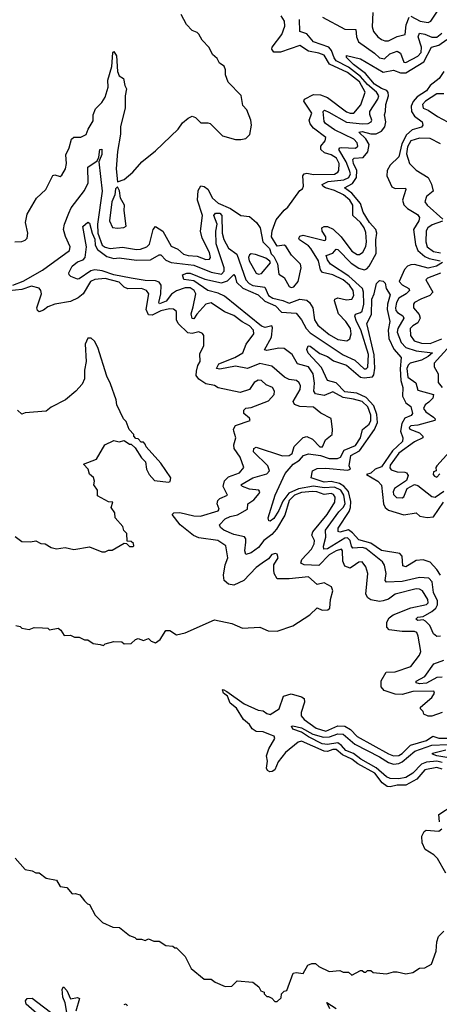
# Model space of a CAD drawing. Extents: x 2472589 to 2662339, y 701009 to 849030.
# Tile 295 of 406: x 2554983 to 2557398, y 788515 to 794183. Entities that reach past the tile are written whole.
import ezdxf

# ---------------------------------------------------------------- set-up
doc = ezdxf.new("R2010")
doc.units = 0

msp = doc.modelspace()

# ---------------------------------------------------------------- linework, layer by layer
at = {"layer": '0CON05XD'}
for points in [[(2554955, 792903.3), (2554995, 792906.7), (2555015, 792913.3), (2555026.7, 792925), (2555030, 792955), (2555016.2, 793015), (2555026.1, 793063.9), (2555080, 793155), (2555134.1, 793205.9), (2555173.9, 793286.1), (2555185, 793290), (2555215, 793281.2), (2555225, 793287.5), (2555246.2, 793325), (2555252, 793355), (2555248.8, 793405), (2555268, 793445), (2555281.2, 793495), (2555295, 793506.2), (2555335, 793506.7), (2555365, 793522.5), (2555376.4, 793553.6), (2555405, 793600), (2555406.7, 793635), (2555419.3, 793670.7), (2555455, 793706.7), (2555475, 793736.7), (2555491.4, 793795), (2555490, 793835), (2555513, 793913), (2555518.3, 793991.7), (2555525, 794000), (2555540, 793975), (2555546.7, 793885), (2555555, 793860), (2555580, 793845), (2555587.5, 793805), (2555597.5, 793785), (2555590, 793745), (2555590, 793675), (2555563.9, 793566.1), (2555563.3, 793525), (2555546.7, 793425), (2555537.5, 793325), (2555545, 793250), (2555585, 793263.3), (2555633.9, 793306.1), (2555686.1, 793363.9), (2555765, 793427.5), (2555895, 793552.5), (2555920.7, 793589.3), (2555953, 793617), (2555975, 793627.5), (2555995, 793620), (2556025, 793590), (2556065, 793590), (2556080, 793585), (2556150, 793515), (2556225, 793492.5), (2556255, 793492.5), (2556285, 793500), (2556307, 793523), (2556317.5, 793575), (2556312.5, 793605), (2556290, 793665), (2556268.3, 793688.3), (2556257, 793747), (2556183, 793823), (2556167.5, 793865), (2556167.5, 793895), (2556160, 793915), (2556133.6, 793933.6), (2556119.3, 793959.3), (2556093.6, 793983.6), (2556073, 794023), (2556032.5, 794065), (2556015, 794100), (2556005, 794110), (2555975, 794120), (2555942.5, 794155), (2555913, 794213)], [(2557015.6, 794225), (2557012.3, 794142.3), (2557020, 794115), (2557044.3, 794085), (2557065, 794070), (2557085, 794061.8), (2557105, 794061.8), (2557155, 794085.6), (2557202.7, 794097.3), (2557207, 794153), (2557225, 794198)], [(2557235, 794202.5), (2557288, 794175), (2557335, 794167.1), (2557349.2, 794175), (2557395.4, 794244.6)], [(2554944, 792655), (2555003, 792677), (2555115, 792741.5), (2555269.2, 792855), (2555274.3, 792875), (2555246.4, 792935), (2555235.5, 792975), (2555240, 793005), (2555265, 793069.2), (2555279.5, 793100.5), (2555355, 793200), (2555376.2, 793243.8), (2555374.4, 793335), (2555429.4, 793370.6), (2555438.8, 793391.2), (2555443.8, 793435), (2555455, 793437.5), (2555455, 793407.5), (2555439.2, 793365), (2555457.8, 793195), (2555431.3, 793005), (2555433.6, 792955), (2555458.4, 792885), (2555475, 792873.3), (2555504, 792866), (2555575, 792873.3), (2555655, 792860), (2555678.5, 792861.5), (2555715, 792875.5), (2555730, 792890), (2555751.4, 792975), (2555765, 792993.3), (2555806.9, 792965), (2555855, 792880), (2555892.6, 792862.6), (2555925, 792833.5), (2555953.5, 792826.5), (2556005, 792821.8), (2556055, 792801.9), (2556075, 792804), (2556080.8, 792815), (2556075, 792843.3), (2556034.2, 792925), (2556024, 792965), (2556035.7, 793055), (2556005.5, 793145), (2556010.9, 793199.1), (2556025, 793226.7), (2556045, 793222), (2556065, 793207.1), (2556092.7, 793155), (2556125, 793127.8), (2556195.6, 793095.6), (2556255, 793056.7), (2556305, 793050), (2556346.4, 793016.4), (2556367.5, 792985), (2556382.5, 792905), (2556420, 792865), (2556430, 792835), (2556445, 792820), (2556467.3, 792777.3), (2556475, 792717.5), (2556505, 792698), (2556535, 792647.1), (2556545, 792641.4), (2556560, 792645), (2556586.2, 792675), (2556602.5, 792755), (2556600, 792775), (2556548.3, 792828.3), (2556515, 792880), (2556505, 792886), (2556465, 792880), (2556433, 792933), (2556437, 792967), (2556459.3, 793030.7), (2556505, 793087.5), (2556526.1, 793103.9), (2556595, 793200), (2556610, 793210), (2556616.7, 793225), (2556612, 793285), (2556620, 793295), (2556635, 793299.2), (2556675, 793292.7), (2556795, 793294.7), (2556814.3, 793305), (2556820, 793315), (2556822, 793355), (2556806.1, 793385), (2556775, 793404.6), (2556737, 793417), (2556716, 793435), (2556715.8, 793455), (2556742, 793485), (2556746, 793505), (2556675, 793558.8), (2556655, 793583.1), (2556649.6, 793605), (2556664.5, 793645), (2556618.8, 793715), (2556622.5, 793725), (2556675, 793752.5), (2556715, 793750), (2556755, 793735.4), (2556865, 793653.3), (2556885, 793644.5), (2556906.2, 793645), (2556946.9, 793693.1), (2556971.5, 793765), (2556938.1, 793825), (2556869.5, 793879.5), (2556767.2, 793927.2), (2556735, 793978.2), (2556705, 793990.8), (2556645, 794001.2), (2556595, 794033.6), (2556485, 793996.2), (2556445.7, 793995.7), (2556434.2, 794014.2), (2556435.7, 794025), (2556492.7, 794097.3), (2556509.5, 794145), (2556506.9, 794175), (2556487.5, 794205)], [(2556761.5, 793651.5), (2556865, 793593.5), (2556956.8, 793583.2), (2556988.8, 793585), (2557005.4, 793594.6), (2557010, 793605), (2556997.7, 793637.7), (2556997.7, 793655), (2557044.6, 793725.4), (2557049.6, 793745), (2557036.8, 793765), (2556985, 793810.2), (2556945.6, 793855.6), (2556875, 793909.3), (2556805.4, 793945.4), (2556792.6, 793962.6), (2556777.7, 794005), (2556762.2, 794025), (2556675, 794055.3), (2556635, 794101.6), (2556595.6, 794115.6), (2556593.6, 794185)], [(2556725, 794196.8), (2556855, 794128.6), (2556917.4, 794127.4), (2556921.1, 794085), (2556932.5, 794055), (2557025, 793990.5), (2557055, 793962.7), (2557083.1, 793956.9), (2557113, 793987), (2557155, 794002.7), (2557175, 793990.8), (2557195, 793938.8), (2557205, 793935.8), (2557275, 793972.2), (2557293.6, 793995), (2557296.7, 794025), (2557276.5, 794085), (2557283.8, 794105), (2557315, 794099.6), (2557355, 794083.1), (2557385, 794083.4), (2557412.7, 794105)], [(2557405, 790634.3), (2557385, 790631.4), (2557365, 790648), (2557343.1, 790695), (2557319.5, 790719.5), (2557305, 790728.8), (2557274.7, 790724.7), (2557262.6, 790732.6), (2557275, 790744.2), (2557305, 790747.1), (2557355, 790776.7), (2557377.8, 790795), (2557387.6, 790815), (2557387.1, 790837.1), (2557364.4, 790885), (2557356.5, 790946.5), (2557338.9, 790968.9), (2557285, 790972.7), (2557185, 790948.9), (2557095, 790945.8), (2557085.8, 790955), (2557093.3, 790995), (2557082.5, 791042.5), (2557071.1, 791061.1), (2556975, 791139.3), (2556954.7, 791144.7), (2556901.4, 791141.4), (2556892.5, 791152.5), (2556884.7, 791185), (2556869.4, 791199.4), (2556855, 791198.4), (2556755, 791136.9), (2556734, 791134), (2556731.3, 791151.3), (2556745.2, 791204.8), (2556744.1, 791245), (2556820.2, 791349.8), (2556845.7, 791374.3), (2556855.6, 791395), (2556848.6, 791445), (2556830.8, 791475), (2556795, 791492.7), (2556735, 791487.7), (2556675, 791497.3), (2556588.7, 791481.3), (2556533, 791457), (2556498.2, 791411.8), (2556475, 791357.1), (2556445, 791310.8), (2556425, 791296.7), (2556417.5, 791297.5), (2556413.8, 791315), (2556453.4, 791446.6), (2556510.3, 791569.7), (2556556.4, 791623.6), (2556592.6, 791647.4), (2556615.7, 791675), (2556645, 791683.3), (2556715.1, 791675.1), (2556765, 791656.2), (2556812.9, 791657.1), (2556830, 791665), (2556851.5, 791705), (2556915, 791732.2), (2556944.2, 791775), (2556955.4, 791824.6), (2556995.3, 791855), (2557003.9, 791875), (2557003.9, 791906.1), (2556987, 791955), (2556955, 791984.2), (2556905, 791999.3), (2556845, 792007.5), (2556785, 792040), (2556735, 792020), (2556685, 792030), (2556676.4, 792045), (2556680.6, 792090.6), (2556672.9, 792145), (2556645.4, 792185), (2556581.5, 792201.5), (2556550.4, 792255), (2556505, 792290.3), (2556475, 792292.4), (2556405, 792278), (2556392.5, 792282.5), (2556432.1, 792355), (2556438.8, 792408.8), (2556435, 792420.8), (2556395, 792411.8), (2556375, 792418.8), (2556161.8, 792591.8), (2556125, 792608.9), (2556066.7, 792625), (2555985, 792679.2), (2555927.5, 792687.5), (2555920, 792715), (2555945.9, 792724.1), (2555965, 792724), (2556049.2, 792689.2), (2556145, 792668.9), (2556179.6, 792680.4), (2556215, 792716.2), (2556223.8, 792705), (2556231.2, 792671.2), (2556267.5, 792637.5), (2556355, 792598.4), (2556393.1, 792563.1), (2556454.6, 792535), (2556489.6, 792499.6), (2556574.1, 792494.1), (2556604.5, 792454.5), (2556631.1, 792405), (2556655, 792380.6), (2556845, 792252.9), (2556912.9, 792222.9), (2556965, 792172.7), (2556977.4, 792172.6), (2556986.9, 792183.1), (2556990.3, 792255), (2556947.3, 792397.3), (2556922.2, 792445), (2556912.8, 792477.2), (2556915, 792487.5), (2556945, 792496.8), (2556954.4, 792505.6), (2556964.8, 792545), (2556962.7, 792615), (2556956.4, 792636.4), (2556877.3, 792707.3), (2556772.3, 792775), (2556755, 792800), (2556747.5, 792825), (2556785, 792839.4), (2556805, 792862), (2556815, 792859.4), (2556891, 792781), (2556935, 792752.4), (2556965, 792743.9), (2556980.6, 792749.4), (2556995, 792764.7), (2557035, 792837.5), (2557032.2, 792915), (2557037.9, 792955), (2557033.4, 792975), (2556997.1, 793015), (2556959.7, 793075), (2556944.3, 793125), (2556894.9, 793184.9), (2556853.1, 793215), (2556899.5, 793240.5), (2556921.4, 793275), (2556923.7, 793315), (2556905.3, 793355), (2556901.1, 793378.9), (2556907.5, 793385), (2556960.6, 793389.4), (2556987.1, 793422.9), (2556993.9, 793465), (2556975, 793496.9), (2556935.8, 793535), (2556955, 793539.1), (2557005, 793525.8), (2557035, 793526.8), (2557065, 793541.2), (2557083.9, 793566.1), (2557091.2, 793595), (2557082.8, 793635), (2557089.5, 793655), (2557090.6, 793695), (2557106.2, 793745), (2557104.8, 793764.8), (2557095.5, 793775.5), (2557065, 793786.2), (2557025, 793811.6), (2556972.7, 793872.7), (2556903.8, 793925), (2556863.8, 793965), (2556863.6, 793976.4), (2556945, 793958.1), (2557075, 793880.4), (2557135, 793892.7), (2557175, 793876.9), (2557205, 793877.8), (2557308.8, 793941.2), (2557354.2, 794025.8), (2557395, 794037.3), (2557441.7, 794068.3)], [(2557425.3, 793885), (2557397.5, 793845), (2557345.3, 793804.7), (2557325, 793773.8), (2557271, 793739), (2557247, 793713), (2557235.8, 793685), (2557237.5, 793655), (2557255, 793627.7), (2557300, 793595), (2557304.2, 793575), (2557296.2, 793565), (2557241.6, 793548.4), (2557209.9, 793520.1), (2557181.8, 793468.2), (2557165, 793392.9), (2557114.6, 793345.4), (2557099, 793315), (2557096.6, 793285), (2557125, 793220.5), (2557145, 793210.4), (2557203.8, 793213.8), (2557205.8, 793205), (2557186, 793145), (2557195, 793117.8), (2557215, 793096.2), (2557272, 793062), (2557283.8, 793045), (2557279.6, 793025), (2557249.7, 792975), (2557260.6, 792889.4), (2557274.5, 792854.5), (2557315, 792820.7), (2557339, 792809), (2557403.3, 792795)], [(2557425, 793756.5), (2557385, 793756.2), (2557319.4, 793715), (2557301.9, 793695), (2557305, 793674.3), (2557335, 793662.5), (2557387.1, 793625), (2557475, 793580)], [(2557415, 790194.2), (2557355, 790174), (2557335, 790173.3), (2557310, 790185), (2557305, 790200), (2557290, 790215), (2557290, 790225), (2557355, 790280), (2557370, 790305), (2557367.3, 790317.3), (2557245, 790314.6), (2557185, 790298.5), (2557145, 790300.9), (2557081.2, 790321.2), (2557063, 790343), (2557063, 790377), (2557093, 790427), (2557145, 790428.8), (2557235, 790458.8), (2557284.2, 790525), (2557291.4, 790545), (2557277.3, 790635), (2557268.6, 790655), (2557255, 790661.8), (2557185, 790660), (2557110.6, 790670.6), (2557096.9, 790685), (2557095.6, 790715), (2557109.8, 790740.2), (2557132.8, 790757.2), (2557235, 790796.7), (2557325, 790817.3), (2557333.5, 790825), (2557333.1, 790845), (2557302.2, 790895), (2557285, 790905.4), (2557265, 790907.5), (2557144.1, 790875.9), (2557105, 790847.1), (2557075, 790837.1), (2557055, 790834.3), (2557005, 790842.5), (2556986, 790855), (2556975.7, 790875), (2556986.5, 790995), (2556975, 791033.8), (2556955, 791062), (2556935, 791060), (2556915, 791045.7), (2556885, 791026), (2556855, 791038), (2556842.5, 791065), (2556840.5, 791125), (2556834.4, 791134.4), (2556805, 791126.2), (2556765, 791102.7), (2556705, 791041.5), (2556620, 791045), (2556602, 791055), (2556607.1, 791075), (2556661.8, 791135), (2556678, 791165), (2556680, 791185), (2556664.4, 791215), (2556670.9, 791235), (2556752.9, 791335), (2556796.4, 791405), (2556799.5, 791435), (2556789.2, 791449.2), (2556775, 791454.5), (2556735, 791450.3), (2556694, 791465), (2556667.5, 791467.5), (2556605, 791461.2), (2556565, 791446.4), (2556535, 791414.7), (2556509, 791331), (2556460.9, 791249.1), (2556435, 791220), (2556389.2, 791185), (2556358.2, 791145), (2556315, 791112.9), (2556285, 791103.3), (2556278, 791125), (2556285.4, 791175), (2556284.4, 791195), (2556276.8, 791206.8), (2556215, 791219.6), (2556158, 791245), (2556138.9, 791258.9), (2556134, 791275), (2556165, 791309.1), (2556195, 791323.6), (2556237.1, 791332.9), (2556293.8, 791365), (2556295.7, 791395), (2556330.8, 791419.2), (2556360.7, 791455), (2556364.6, 791465), (2556359.4, 791475), (2556305, 791480), (2556265.8, 791495), (2556255.8, 791505), (2556325, 791545.3), (2556405, 791569.4), (2556421.3, 791585), (2556412.2, 791615), (2556328.2, 791695), (2556330, 791715), (2556345, 791722.2), (2556495, 791672.5), (2556535, 791673.8), (2556551.5, 791685), (2556563.5, 791726.5), (2556615, 791776.9), (2556635, 791783.5), (2556669.1, 791769.1), (2556711.2, 791725), (2556725.6, 791724.4), (2556743.8, 791765), (2556781.2, 791795), (2556783.9, 791823.9), (2556775, 791887.5), (2556717.2, 791917.2), (2556675, 791951.5), (2556596.2, 791956.2), (2556565, 791968), (2556557.5, 791985), (2556597.3, 792055), (2556598.5, 792075), (2556592, 792092), (2556575.4, 792105.4), (2556535, 792112.2), (2556507.5, 792125), (2556435, 792189.4), (2556365, 792204.6), (2556295, 792174.5), (2556225, 792188.5), (2556135, 792171.5), (2556115.6, 792175), (2556128.4, 792201.6), (2556221.7, 792238.3), (2556266.7, 792265), (2556286.9, 792315), (2556331.2, 792375), (2556329.3, 792395), (2556305, 792420), (2556263.2, 792443.2), (2556215, 792480.6), (2556161.7, 792501.7), (2556085, 792553.3), (2556055, 792544.5), (2556002, 792488), (2555985, 792460), (2555975, 792462.5), (2555969.1, 792489.1), (2555980.7, 792529.3), (2555997.4, 792605), (2555987.6, 792625), (2555965, 792639.4), (2555935, 792639.4), (2555885, 792621.8), (2555856.9, 792603.1), (2555826.4, 792563.6), (2555787.9, 792547.9), (2555783.5, 792555), (2555795.2, 792604.8), (2555798, 792655), (2555785, 792671.7), (2555765, 792680.6), (2555705, 792681.6), (2555625, 792694.8), (2555525, 792714.1), (2555457.1, 792737.1), (2555415, 792742.5), (2555392.3, 792737.7), (2555325, 792691.4), (2555315, 792689.2), (2555277.5, 792705), (2555267.5, 792715), (2555266.7, 792725), (2555284, 792765), (2555315, 792790), (2555348.5, 792801.5), (2555359.4, 792815), (2555366.7, 792875), (2555347, 792993), (2555375, 793016.7), (2555385, 793012.5), (2555399.4, 792955), (2555415, 792920), (2555417, 792885), (2555430.1, 792860.1), (2555485, 792819.5), (2555525, 792808.6), (2555555, 792811.9), (2555655, 792799.5), (2555735, 792800.9), (2555785, 792830), (2555795, 792830), (2555825, 792799.3), (2555854.2, 792785), (2555985, 792770.2), (2556085, 792729), (2556145, 792717.8), (2556159.7, 792735), (2556160.6, 792755), (2556113.1, 792893.1), (2556111.1, 792965), (2556118.8, 793005), (2556100, 793055), (2556110.8, 793069.1), (2556135, 793070), (2556146.4, 793055), (2556147.6, 792955), (2556157.9, 792917.9), (2556185, 792868.5), (2556232.7, 792832.7), (2556285.3, 792685), (2556303.3, 792665), (2556325, 792652.6), (2556393.5, 792643.5), (2556415, 792596.2), (2556440.3, 792580.3), (2556496.7, 792566.7), (2556535, 792550.3), (2556595, 792573.3), (2556635, 792569.1), (2556651.9, 792555), (2556671.1, 792525), (2556680, 792455), (2556698.6, 792425), (2556765, 792370), (2556815, 792342.2), (2556865.8, 792334.2), (2556883.8, 792345), (2556891.4, 792375), (2556886.9, 792405), (2556860.6, 792445), (2556818.9, 792488.9), (2556794.2, 792565), (2556796.7, 792575), (2556815, 792581.4), (2556865, 792570.9), (2556895, 792574.4), (2556906.2, 792595), (2556902.7, 792625), (2556882.1, 792655), (2556845, 792684.6), (2556786, 792715), (2556725, 792727.5), (2556715, 792743.3), (2556702.5, 792795), (2556659.7, 792865), (2556645, 792882), (2556593.1, 792915), (2556588.9, 792925), (2556595, 792936.9), (2556615, 792941.8), (2556738.3, 792911.7), (2556745.4, 792915), (2556745, 792933.3), (2556724.7, 792964.7), (2556722.5, 792985), (2556735, 792993.1), (2556755, 792991.8), (2556786.8, 792976.8), (2556833.2, 792933.2), (2556895, 792851.1), (2556925, 792831.4), (2556939.1, 792830.9), (2556957.5, 792845), (2556975, 792876.7), (2556980, 792905), (2556975, 792957.5), (2556965, 792984), (2556945, 793015.6), (2556900.9, 793055), (2556899.6, 793115), (2556882.8, 793145), (2556846.2, 793175), (2556795, 793200.2), (2556743.3, 793215), (2556727.5, 793225), (2556724.2, 793234.2), (2556758.8, 793251.2), (2556848.4, 793261.6), (2556878, 793275), (2556886.7, 793295), (2556882.2, 793315), (2556862.7, 793365), (2556819.1, 793435), (2556825.4, 793444.6), (2556835, 793446.6), (2556915, 793443.5), (2556929.2, 793455), (2556925.5, 793475), (2556906.5, 793495), (2556795, 793548.1), (2556743.1, 793585), (2556736.3, 793596.4), (2556728.9, 793655), (2556738.3, 793661.7), (2556761.5, 793651.5)], [(2557405, 793468.1), (2557345, 793498.5), (2557285, 793501.5), (2557235, 793486.1), (2557215, 793452), (2557210.1, 793410.1), (2557225.9, 793355.9), (2557265, 793316.7), (2557335, 793274.4), (2557354.3, 793235.7), (2557362.2, 793195), (2557324.2, 793165), (2557315.7, 793135), (2557328.1, 793115), (2557419.2, 793035)], [(2555545, 792983.3), (2555583, 792987), (2555596.2, 792995), (2555584, 793085), (2555585.7, 793115), (2555564, 793155), (2555557.5, 793197.5), (2555545, 793220), (2555535, 793210), (2555530, 793175), (2555513.1, 793135), (2555500.8, 793025), (2555517, 792987), (2555545, 792983.3)], [(2557416.9, 793023.1), (2557358, 793002), (2557332.5, 792985), (2557322.4, 792967.6), (2557320.4, 792905), (2557328.5, 792875), (2557365, 792848.4), (2557405, 792840.2)], [(2556357.7, 792717.7), (2556375, 792722.9), (2556426.1, 792783.9), (2556423.6, 792793.6), (2556400, 792810), (2556340.7, 792830.7), (2556315, 792834.3), (2556305, 792829.2), (2556299.4, 792815), (2556304.4, 792795), (2556344.6, 792724.6), (2556357.7, 792717.7)], [(2557416.2, 792785), (2557382, 792765), (2557335, 792751.9), (2557255, 792773), (2557235, 792772.3), (2557215, 792764.3), (2557197.2, 792745), (2557168.2, 792675), (2557185, 792656.2), (2557222.9, 792635), (2557226.7, 792625), (2557208.5, 792605), (2557165, 792579.2), (2557152.2, 792555), (2557145.3, 792525), (2557148.1, 792508.1), (2557156.8, 792496.8), (2557188.6, 792478.6), (2557194.6, 792465), (2557159.7, 792405), (2557155.9, 792385), (2557178.4, 792325), (2557206.3, 792296.3), (2557265, 792277.1), (2557360, 792265), (2557335, 792243.7), (2557296.7, 792223.3), (2557230.9, 792205), (2557219.7, 792195), (2557211.6, 792175), (2557217.7, 792125), (2557262.7, 792092.7), (2557275, 792051.2), (2557365.7, 792025), (2557360.9, 792005), (2557337.9, 791982.1), (2557316, 791965), (2557307.8, 791945), (2557320, 791925), (2557365.6, 791895), (2557374.4, 791885), (2557372.5, 791875), (2557275, 791848.2), (2557234, 791845), (2557224.4, 791835), (2557228.8, 791825), (2557285, 791805.6), (2557303.3, 791785), (2557302.9, 791775), (2557255, 791752.9), (2557165, 791688), (2557115, 791618.6), (2557112.9, 791602.9), (2557120.7, 791590.7), (2557155, 791580), (2557199.1, 791579.1), (2557210, 791575), (2557219.5, 791559.5), (2557210, 791530), (2557141.1, 791485), (2557132.5, 791465), (2557135, 791450), (2557152.2, 791432.2), (2557185, 791430), (2557195, 791436.7), (2557213.8, 791485), (2557255, 791507.5), (2557275, 791500.6), (2557355, 791437.5), (2557375, 791434.7), (2557425, 791469.5)], [(2555465, 790580), (2555475, 790590), (2555525, 790602.5), (2555571.7, 790601.7), (2555585, 790590), (2555625, 790592.5), (2555650, 790615), (2555665, 790620), (2555695, 790610), (2555725, 790620), (2555740, 790605), (2555765, 790596.2), (2555791.2, 790615), (2555825, 790667.5), (2555847, 790667), (2555885, 790642.5), (2555935, 790652.5), (2556105, 790727.5), (2556205, 790706.7), (2556265, 790680), (2556365, 790686.7), (2556413.9, 790663.9), (2556465, 790663.3), (2556555, 790693.3), (2556653.6, 790756.4), (2556695, 790797.5), (2556723.9, 790783.9), (2556757.5, 790785), (2556768.8, 790795), (2556772.5, 790845), (2556786, 790895), (2556777.9, 790917.9), (2556735, 790942), (2556695, 790931.2), (2556645, 790975.6), (2556535, 790963.2), (2556465, 790964.2), (2556448, 790995), (2556445.8, 791015), (2556446.2, 791045), (2556470, 791085), (2556465, 791106.7), (2556455, 791110), (2556435, 791103.8), (2556415, 791080), (2556378.8, 791055), (2556345, 791030), (2556273.8, 790955), (2556215, 790928.6), (2556185, 790933.1), (2556160.8, 790955), (2556156.9, 790985), (2556165.7, 791045), (2556181.4, 791085), (2556168.8, 791155), (2556122.5, 791185), (2556015, 791200.8), (2555984.3, 791214.3), (2555905.7, 791275), (2555860, 791335), (2555870, 791345), (2555905, 791345.6), (2555986, 791326), (2556024.6, 791324.6), (2556125.5, 791355), (2556130.4, 791365), (2556120, 791395), (2556123.8, 791415), (2556135, 791425.7), (2556180, 791445), (2556153.3, 791495), (2556160.9, 791529.1), (2556185, 791550.5), (2556248.6, 791575), (2556273.1, 791605), (2556252.5, 791665), (2556217.8, 791715), (2556215.6, 791735), (2556226.9, 791775), (2556216.2, 791813.8), (2556213.9, 791826.1), (2556225, 791846.7), (2556310, 791875), (2556305, 791890), (2556272.5, 791915), (2556272.5, 791935), (2556285, 791946.7), (2556315, 791951.2), (2556415, 791988), (2556448, 792025), (2556448.8, 792045), (2556438, 792065), (2556401.7, 792081.7), (2556375, 792106), (2556355, 792107.5), (2556332, 792095), (2556305, 792053.8), (2556252.3, 792037.7), (2556125, 792063.3), (2556105, 792076.7), (2556055, 792085.8), (2556013.7, 792113.6), (2555999.3, 792135), (2556000.2, 792159.8), (2556008.3, 792191.7), (2556022.5, 792215), (2556020.7, 792259.3), (2556043, 792307), (2556043.3, 792365), (2556035, 792376.2), (2556015, 792385.8), (2555975, 792376.4), (2555951.2, 792381.2), (2555894.2, 792435), (2555885.6, 792455.6), (2555885, 792502.5), (2555867.5, 792517.5), (2555845, 792518.5), (2555795, 792507), (2555745, 792482.3), (2555725, 792484.4), (2555710, 792515), (2555726.7, 792605), (2555713.8, 792623.8), (2555683.8, 792635), (2555605, 792633.8), (2555585, 792643.5), (2555555, 792671.2), (2555475, 792693.1), (2555415, 792687.3), (2555390.8, 792675), (2555348.8, 792605), (2555319, 792581), (2555275, 792561.6), (2555184.7, 792545.3), (2555145, 792530.4), (2555120.1, 792509.9), (2555095, 792500.7), (2555085, 792508.1), (2555080.8, 792525), (2555108.5, 792605), (2555105.4, 792625), (2555095, 792637.1), (2555051.6, 792648.4), (2554995, 792629.2), (2554921.7, 792621.7)], [(2557405.2, 790985), (2557385, 791017.9), (2557345, 791060), (2557305, 791073.6), (2557265, 791069.1), (2557223.9, 791043.9), (2557205, 791033.5), (2557188.3, 791038.3), (2557184.6, 791095), (2557170.9, 791110.9), (2557065, 791126.3), (2557005, 791169.8), (2556935, 791188.4), (2556899.1, 791229.1), (2556875, 791245.3), (2556825, 791233.1), (2556815.9, 791235.9), (2556815.6, 791255), (2556878.5, 791351.5), (2556887.2, 791375), (2556888.9, 791408.9), (2556876.2, 791466.2), (2556847.9, 791497.9), (2556823.7, 791513.7), (2556775, 791524), (2556735, 791520.7), (2556660, 791545), (2556668.8, 791585), (2556695, 791599.4), (2556745, 791600.5), (2556870.8, 791589.2), (2556887.5, 791595), (2556880, 791615), (2556888.4, 791675), (2556939.1, 791700.9), (2557025.9, 791824.1), (2557042.2, 791865), (2557039.3, 791910.7), (2557020.9, 791960.9), (2556977.4, 792007.4), (2556922.8, 792032.8), (2556855, 792041.6), (2556805, 792092), (2556755, 792105.8), (2556720, 792180), (2556642.7, 792262.7), (2556636.2, 792285), (2556642.5, 792305), (2556655, 792303.8), (2556711.2, 792261.2), (2556755, 792244.2), (2556788.8, 792218.8), (2556865, 792194.4), (2556945.2, 792125.2), (2556965, 792120.6), (2557013.2, 792126.8), (2557022.2, 792137.8), (2557027.3, 792177.3), (2557023.5, 792253.5), (2556981.4, 792435), (2557008.6, 792485), (2557010, 792575), (2557023.8, 792605), (2557037.5, 792665), (2557055, 792682.5), (2557075, 792677.5), (2557086.1, 792666.1), (2557093.3, 792635), (2557115, 792600), (2557100, 792545), (2557098.2, 792515), (2557113.1, 792445), (2557103.6, 792396.4), (2557107.5, 792347.5), (2557136.7, 792286.7), (2557178.9, 792238.9), (2557173.7, 792173.7), (2557177.5, 792105), (2557187.5, 792065), (2557186.7, 792015), (2557205, 791977.1), (2557235.3, 791955.3), (2557244.5, 791915), (2557235.7, 791905), (2557200.3, 791889.7), (2557181.7, 791858.3), (2557175.2, 791815), (2557188.4, 791775), (2557186.7, 791755), (2557128.1, 791701.9), (2557065, 791608.2), (2557030, 791595), (2557005, 791573.3), (2556980, 791565), (2557045, 791526.7), (2557065, 791503.1), (2557077.1, 791395), (2557087.3, 791375), (2557105, 791359.6), (2557195, 791332.9), (2557264.3, 791344.3), (2557286.7, 791325), (2557327.7, 791317.7), (2557365, 791321.1), (2557422, 791405)], [(2557405, 792724.7), (2557330, 792695), (2557321.2, 792685), (2557362, 792615), (2557344.5, 792595.5), (2557292, 792575), (2557256, 792555), (2557249.2, 792545), (2557250, 792525), (2557283.1, 792485), (2557288.1, 792465), (2557275, 792437.1), (2557245, 792420), (2557231.5, 792405), (2557232.5, 792365), (2557252.9, 792335), (2557295, 792320), (2557345, 792319.7), (2557412.9, 792345)], [(2554957, 791207), (2554995, 791180), (2555045, 791177.5), (2555075, 791182.5), (2555105, 791167.5), (2555130, 791165), (2555165, 791143.8), (2555195, 791136.7), (2555245, 791143.8), (2555295, 791133.3), (2555385, 791147.5), (2555455, 791120), (2555475, 791120), (2555495, 791130), (2555515, 791130), (2555585, 791170), (2555598.3, 791168.3), (2555615, 791150), (2555635, 791150), (2555640, 791155), (2555638.3, 791168.3), (2555625, 791180), (2555601.7, 791181.7), (2555600, 791225), (2555583, 791243), (2555577.5, 791265), (2555532.5, 791315), (2555530, 791345), (2555510, 791375), (2555520, 791405), (2555495, 791407.5), (2555431.7, 791441.7), (2555430, 791475), (2555410, 791505), (2555413.6, 791526.4), (2555408.3, 791548.3), (2555385, 791567.5), (2555377.5, 791595), (2555350, 791625), (2555425, 791652.5), (2555473.6, 791736.4), (2555525, 791760), (2555555, 791752.5), (2555585, 791760), (2555615, 791740), (2555625, 791740), (2555648.3, 791718.3), (2555685, 791660), (2555707, 791637), (2555712.5, 791595), (2555727.5, 791565), (2555759.3, 791529.3), (2555839.3, 791520.7), (2555850, 791525), (2555852.5, 791545), (2555795, 791630), (2555710, 791725), (2555705, 791740), (2555695, 791750), (2555681.7, 791751.7), (2555665, 791770), (2555651.7, 791771.7), (2555640, 791785), (2555640, 791795), (2555613, 791823), (2555595, 791870), (2555580, 791885), (2555542.5, 791965), (2555537.5, 791995), (2555506.4, 792086.4), (2555485, 792130), (2555433.3, 792295), (2555413, 792333), (2555395, 792350), (2555375, 792350), (2555360, 792315), (2555366.2, 792215), (2555356.7, 792165), (2555356.7, 792115), (2555342.5, 792085), (2555305.9, 792044.1), (2555246.1, 791993.9), (2555165, 791953.3), (2555135, 791930), (2555015, 791920), (2554995, 791912.5), (2554970, 791935)], [(2557497, 792347), (2557367.8, 792205), (2557368.1, 792185), (2557391.1, 792145), (2557391.2, 792095), (2557415.6, 792065)], [(2557456.2, 791695), (2557383.8, 791615), (2557377.5, 791605), (2557380, 791585), (2557365, 791580), (2557362.5, 791565), (2557370, 791555), (2557385, 791550), (2557401.7, 791568.3)], [(2554960, 790695), (2554985, 790690), (2554995, 790680), (2555036.7, 790673.3), (2555067, 790683), (2555115, 790682.5), (2555145, 790680), (2555155, 790670), (2555205, 790680), (2555219.3, 790669.3), (2555238.3, 790638.3), (2555275, 790640), (2555298.3, 790628.3), (2555325, 790627.5), (2555355, 790612.5), (2555375, 790612.5), (2555405, 790592.5), (2555447, 790587), (2555465, 790580)], [(2557415, 790398.9), (2557384.8, 790395.2), (2557325, 790363.2), (2557285, 790359.5), (2557265.6, 790365), (2557264.2, 790375.8), (2557315, 790401.5), (2557366, 790474), (2557425, 790495.5)], [(2557415, 789868.2), (2557385, 789877.8), (2557315, 789864.3), (2557268.7, 789811.3), (2557205, 789776.2), (2557155, 789776.5), (2557115, 789766.2), (2557098.1, 789768.1), (2557070.3, 789790.2), (2557026.9, 789845), (2556929.1, 789899.1), (2556895, 789925.3), (2556840.7, 789950.7), (2556805, 789982.5), (2556785, 789982.2), (2556755, 789969.7), (2556735, 789971.6), (2556605, 790028.8), (2556585, 790023.3), (2556512.5, 789965), (2556469.8, 789910.2), (2556452.2, 789865), (2556436, 789854), (2556423.2, 789853.2), (2556410, 789860), (2556402.7, 789875), (2556408.5, 789915), (2556404.4, 789945), (2556417.8, 789985), (2556450.8, 790045), (2556447.5, 790057.5), (2556426.9, 790066.9), (2556385, 790082.5), (2556345, 790084.5), (2556321.4, 790101.4), (2556305, 790125.6), (2556271.5, 790155), (2556230.4, 790220.4), (2556195, 790248.8), (2556178.3, 790288.3), (2556156.7, 790305), (2556150, 790325), (2556155, 790327.5), (2556175, 790315.8), (2556275.8, 790245), (2556355, 790207.3), (2556385, 790204.4), (2556405, 790189.5), (2556425, 790183.8), (2556477.1, 790215), (2556501.7, 790288.3), (2556545, 790301.2), (2556605.7, 790285.7), (2556621.2, 790275), (2556622.5, 790255), (2556602.7, 790195), (2556603.5, 790175), (2556620, 790155), (2556689.1, 790105), (2556745, 790087.4), (2556815, 790117.5), (2556855, 790116.2), (2556886.8, 790096.8), (2556925, 790056.2), (2557105.8, 789955.8), (2557135.4, 789944.6), (2557165, 789947.3), (2557185, 789959.5), (2557232.9, 790007.1), (2557325, 790032.7), (2557361.2, 790058.8), (2557395, 790046.7), (2557455, 790046.8)], [(2557415, 789907.6), (2557385, 789914.1), (2557325, 789908.1), (2557295, 789896.8), (2557245, 789844.8), (2557205, 789821.2), (2557165, 789813.5), (2557115, 789815.2), (2557095, 789824.8), (2557035, 789876.5), (2556945.8, 789925), (2556905, 789957.8), (2556861.2, 789975), (2556835, 790004.3), (2556815, 790020.2), (2556755, 790009.8), (2556723.6, 790015), (2556644.6, 790055), (2556605, 790082.3), (2556555, 790098.8), (2556547.5, 790115), (2556555, 790117.5), (2556605, 790105.9), (2556670.4, 790070.4), (2556731.9, 790051.9), (2556766.4, 790053.6), (2556815, 790072), (2556845, 790070.2), (2556912.9, 790012.9), (2557055, 789939.4), (2557105, 789907.2), (2557135, 789898), (2557165, 789900.7), (2557185, 789910.3), (2557257.3, 789972.7), (2557355, 790007), (2557445, 790009.9)], [(2557465, 789932.1), (2557383.8, 789945), (2557358.8, 789955), (2557359.3, 789960.7), (2557435, 789980.4)], [(2557398.8, 789565), (2557395, 789607.5), (2557478, 789662)], [(2557435, 789270), (2557387.5, 789355), (2557366.1, 789376.1), (2557316.7, 789405), (2557300, 789445), (2557297, 789483), (2557310.7, 789509.3), (2557323, 789517), (2557395, 789511.4), (2557413.3, 789525)], [(2554956.4, 789356.4), (2555015, 789290), (2555055, 789282.5), (2555075, 789272.5), (2555095, 789272.5), (2555135, 789240), (2555195, 789230), (2555215, 789192.5), (2555255, 789187.5), (2555285, 789150), (2555305, 789152.5), (2555330, 789145), (2555355, 789110), (2555373, 789093), (2555385, 789090), (2555417, 789027), (2555460, 788985), (2555518.3, 788958.3), (2555557, 788957), (2555615, 788910), (2555645, 788900), (2555655, 788890), (2555685, 788890), (2555705, 788882.5), (2555725, 788892.5), (2555755, 788877.5), (2555785, 788877.5), (2555825, 788852.5), (2555865, 788850), (2555875, 788840), (2555885, 788840), (2555935, 788790), (2555970.7, 788720.7), (2556045, 788660), (2556085, 788660), (2556108.3, 788641.7), (2556165, 788617.5), (2556205, 788620), (2556235, 788650), (2556325, 788642.5), (2556360, 788615), (2556371.7, 788591.7), (2556390, 788585), (2556390, 788575), (2556405, 788560), (2556415, 788560), (2556435, 788550), (2556451.7, 788531.7), (2556465, 788530)], [(2556465, 788530), (2556488.3, 788551.7), (2556490, 788575), (2556505, 788590), (2556520, 788595), (2556557, 788693), (2556575, 788697.5), (2556615, 788692.5), (2556640.7, 788739.3), (2556665, 788750), (2556685, 788748.8), (2556705, 788732.5), (2556765, 788703.3), (2556825, 788710), (2556845, 788700), (2556875, 788700), (2556895, 788682.5), (2556945, 788710), (2556955, 788710), (2556965, 788700), (2556975, 788700), (2556985, 788710), (2557005, 788710), (2557018.3, 788698.3), (2557095, 788690), (2557135, 788702.5), (2557155, 788702.5), (2557205, 788690), (2557245, 788697.5), (2557285, 788723.3), (2557315, 788723.8), (2557352.5, 788745), (2557379.3, 788820.7), (2557383.3, 788875), (2557393.3, 788905), (2557423.6, 788936.4)], [(2555258.8, 788445), (2555245, 788522.5), (2555230.5, 788555), (2555227.7, 788602.3), (2555235, 788616.2), (2555255, 788593.3), (2555275, 788546.2), (2555315, 788554.2), (2555327.9, 788547.9), (2555306.9, 788475)], [(2555156.3, 788396.3), (2555019.4, 788515), (2555015.8, 788535), (2555025, 788547.5), (2555055, 788550), (2555193.3, 788445)], [(2555585, 788513.3), (2555595, 788517.1), (2555602.5, 788505)], [(2556768.9, 788488.9), (2556750, 788525), (2556805, 788490.6)]]:
    msp.add_lwpolyline(points, dxfattribs=at)

doc.saveas('drawing.dxf')
